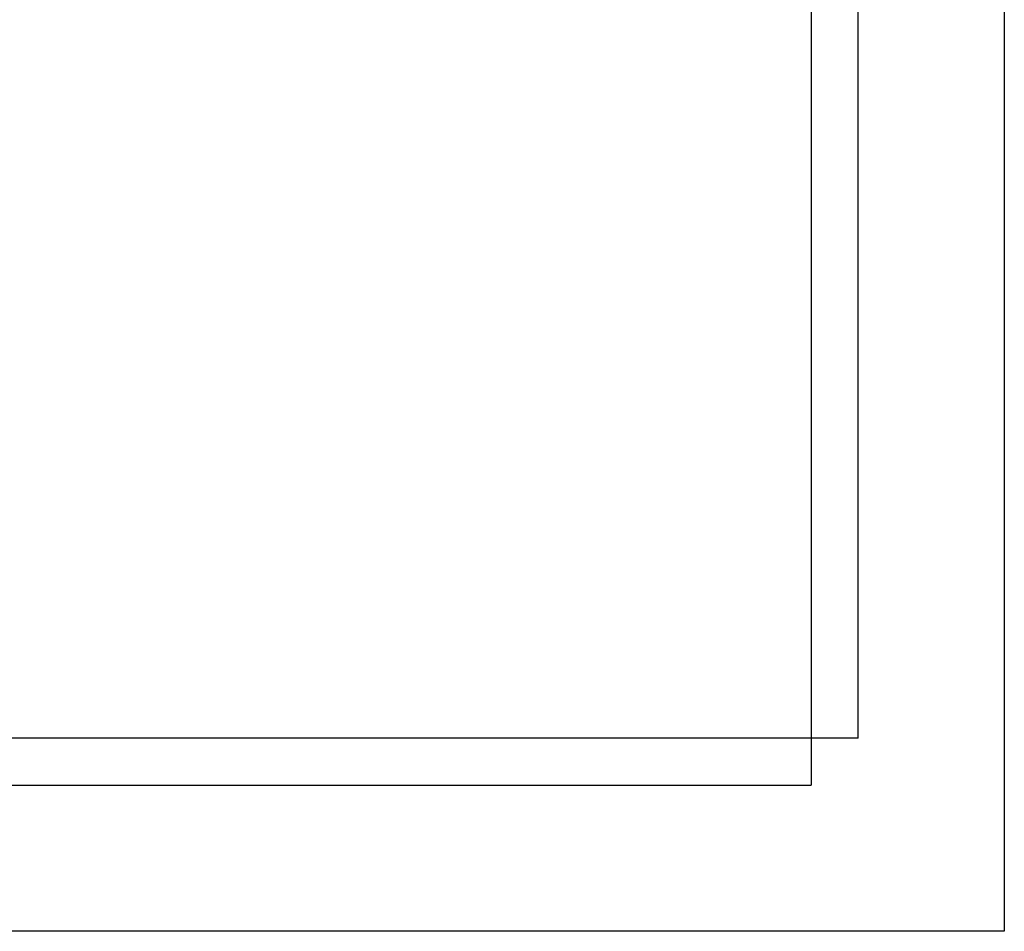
# Model space of a CAD drawing. Header units: millimetres. Extents: x 42 to 554, y 166 to 335.
# Tile 391 of 410: x 489.26 to 493.44, y 270.21 to 274.08. Entities that reach past the tile are written whole.
import ezdxf

# ---------------------------------------------------------------- set-up
doc = ezdxf.new("R2010")
doc.units = ezdxf.units.MM
doc.header["$LTSCALE"] = 30.734
doc.layers.get('0').update_dxf_attribs({"linetype": 'CONTINUOUS'})

msp = doc.modelspace()

# ---------------------------------------------------------------- linework, layer by layer
at = {"linetype": 'Continuous'}
for p, q in [((493.4444, 286.8144), (493.4444, 270.2144)), ((492.6244, 280.7844), (492.6244, 270.8344)), ((492.8244, 271.0344), (492.8244, 280.5844)), ((492.8244, 271.0344), (480.8744, 271.0344)), ((481.0744, 270.8344), (492.6244, 270.8344)), ((493.4444, 270.2144), (480.2444, 270.2144))]:
    msp.add_line(p, q, dxfattribs=at)

doc.saveas('drawing.dxf')
